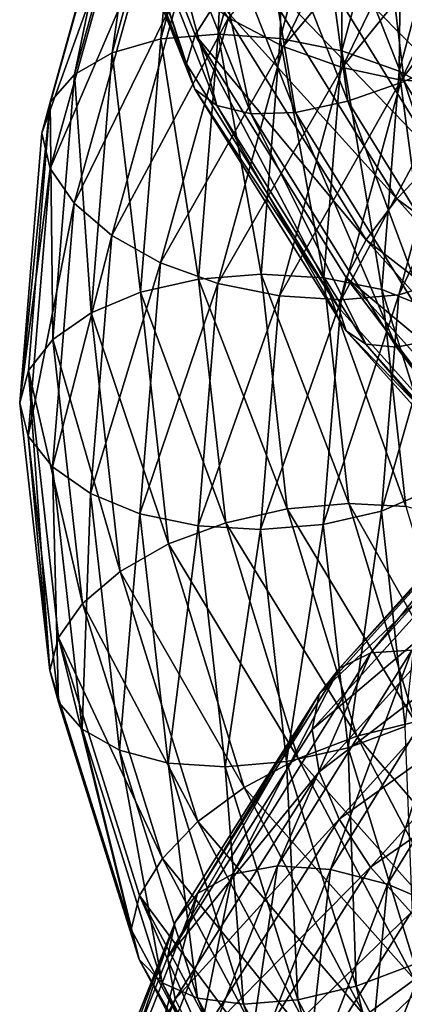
# Model space of a CAD drawing. Header units: metres. Extents: x -109 to 109, y -452 to 89.
# Tile 375 of 656: x -19 to -14.61, y -43.17 to -31.96. Entities that reach past the tile are written whole.
import ezdxf

# ---------------------------------------------------------------- set-up
doc = ezdxf.new("R2010")
doc.units = ezdxf.units.M
doc.layers.add('solid_K244270000C71_000', color=7, linetype='CONTINUOUS')
doc.layers.add('solid_k244270000c71_000_02', color=7, linetype='CONTINUOUS')

msp = doc.modelspace()

# ---------------------------------------------------------------- linework, layer by layer
at = {"layer": 'solid_K244270000C71_000'}
for points in [[(-18.187838, -29.137003, 770.073608), (-17.095507, -32.460281, 769.518738), (-18.288177, -29.454475, 770.604614)], [(-18.187838, -29.137003, 770.073608), (-16.998764, -32.129921, 769.006531), (-17.095507, -32.460281, 769.518738)], [(-16.747255, -31.736216, 768.571289), (-16.998764, -32.129921, 769.006531), (-18.187838, -29.137003, 770.073608)], [(-16.613565, -29.353617, 790.876282), (-17.388416, -32.174129, 789.637512), (-17.145012, -29.434738, 791.31842)], [(-16.734596, -32.120766, 789.375366), (-17.388416, -32.174129, 789.637512), (-16.613565, -29.353617, 790.876282)], [(-15.988879, -29.391943, 790.545837), (-16.734596, -32.120766, 789.375366), (-16.613565, -29.353617, 790.876282)], [(-18.288177, -29.454475, 770.604614), (-17.095507, -32.460281, 769.518738), (-18.18969, -29.760103, 771.143127)], [(-17.145012, -29.434738, 791.31842), (-17.944651, -32.331886, 790.018677), (-17.554741, -29.624382, 791.837891)], [(-17.388416, -32.174129, 789.637512), (-17.944651, -32.331886, 790.018677), (-17.145012, -29.434738, 791.31842)], [(-17.554741, -29.624382, 791.837891), (-18.373489, -32.579029, 790.487732), (-17.818378, -29.906099, 792.395081)], [(-17.944651, -32.331886, 790.018677), (-18.373489, -32.579029, 790.487732), (-17.554741, -29.624382, 791.837891)], [(-18.18969, -29.760103, 771.143127), (-17.000496, -32.746456, 770.056946), (-17.922201, -29.991035, 771.684753)], [(-17.095507, -32.460281, 769.518738), (-17.000496, -32.746456, 770.056946), (-18.18969, -29.760103, 771.143127)], [(-17.818378, -29.906099, 792.395081), (-18.744797, -33.24968, 791.549316), (-17.907795, -30.252764, 792.954285)], [(-17.818378, -29.906099, 792.395081), (-18.649424, -32.895779, 791.008362), (-18.744797, -33.24968, 791.549316)], [(-18.373489, -32.579029, 790.487732), (-18.649424, -32.895779, 791.008362), (-17.818378, -29.906099, 792.395081)], [(-17.922201, -29.991035, 771.684753), (-16.750496, -32.934738, 770.613281), (-17.505342, -30.147356, 772.179993)], [(-17.000496, -32.746456, 770.056946), (-16.750496, -32.934738, 770.613281), (-17.922201, -29.991035, 771.684753)], [(-17.505342, -30.147356, 772.179993), (-16.360889, -33.026985, 771.137939), (-16.963995, -30.214449, 772.591858)], [(-16.750496, -32.934738, 770.613281), (-16.360889, -33.026985, 771.137939), (-17.505342, -30.147356, 772.179993)], [(-17.907795, -30.252764, 792.954285), (-18.744797, -33.24968, 791.549316), (-17.820192, -30.670006, 793.4599)], [(-16.963995, -30.214449, 772.591858), (-15.854933, -33.012508, 771.592285), (-16.327101, -30.181721, 772.888)], [(-16.360889, -33.026985, 771.137939), (-15.854933, -33.012508, 771.592285), (-16.963995, -30.214449, 772.591858)], [(-15.854933, -33.012508, 771.592285), (-15.259679, -32.885117, 771.941956), (-16.327101, -30.181721, 772.888)], [(-18.744797, -33.24968, 791.549316), (-18.651321, -33.651081, 792.054016), (-17.820192, -30.670006, 793.4599)], [(-17.820192, -30.670006, 793.4599), (-18.651321, -33.651081, 792.054016), (-17.558138, -31.107876, 793.905701)], [(-15.84937, -30.920238, 768.027527), (-14.242934, -33.521549, 767.193542), (-16.356371, -31.323505, 768.235535)], [(-18.651321, -33.651081, 792.054016), (-18.377045, -34.046139, 792.518799), (-17.558138, -31.107876, 793.905701)], [(-17.558138, -31.107876, 793.905701), (-18.377045, -34.046139, 792.518799), (-17.149746, -31.539759, 794.252502)], [(-16.356371, -31.323505, 768.235535), (-14.698547, -33.996765, 767.352966), (-16.747255, -31.736216, 768.571289)], [(-14.242934, -33.521549, 767.193542), (-14.698547, -33.996765, 767.352966), (-16.356371, -31.323505, 768.235535)], [(-18.377045, -34.046139, 792.518799), (-17.949606, -34.414383, 792.901672), (-17.149746, -31.539759, 794.252502)], [(-17.149746, -31.539759, 794.252502), (-17.949606, -34.414383, 792.901672), (-16.619396, -31.933393, 794.472046)], [(-16.747255, -31.736216, 768.571289), (-15.049812, -34.463844, 767.648193), (-16.998764, -32.129921, 769.006531)], [(-14.698547, -33.996765, 767.352966), (-15.049812, -34.463844, 767.648193), (-16.747255, -31.736216, 768.571289)], [(-17.949606, -34.414383, 792.901672), (-17.39452, -34.727482, 793.172302), (-16.619396, -31.933393, 794.472046)], [(-17.388416, -32.174129, 789.637512), (-17.62134, -35.058357, 788.331299), (-17.944651, -32.331886, 790.018677)], [(-16.958759, -34.911045, 788.139954), (-17.62134, -35.058357, 788.331299), (-17.388416, -32.174129, 789.637512)], [(-16.734596, -32.120766, 789.375366), (-16.958759, -34.911045, 788.139954), (-17.388416, -32.174129, 789.637512)], [(-16.998764, -32.129921, 769.006531), (-15.364098, -35.235668, 768.547424), (-17.095507, -32.460281, 769.518738)], [(-15.049812, -34.463844, 767.648193), (-15.27583, -34.891171, 768.053528), (-16.998764, -32.129921, 769.006531)], [(-16.244728, -34.856621, 788.080627), (-16.958759, -34.911045, 788.139954), (-16.734596, -32.120766, 789.375366)], [(-16.030003, -32.168823, 789.24231), (-16.244728, -34.856621, 788.080627), (-16.734596, -32.120766, 789.375366)], [(-17.944651, -32.331886, 790.018677), (-18.185022, -35.294609, 788.64917), (-18.373489, -32.579029, 790.487732)], [(-17.62134, -35.058357, 788.331299), (-18.185022, -35.294609, 788.64917), (-17.944651, -32.331886, 790.018677)], [(-17.095507, -32.460281, 769.518738), (-15.364098, -35.235668, 768.547424), (-17.000496, -32.746456, 770.056946)], [(-18.373489, -32.579029, 790.487732), (-18.619608, -35.600597, 789.06604), (-18.649424, -32.895779, 791.008362)], [(-18.185022, -35.294609, 788.64917), (-18.619608, -35.600597, 789.06604), (-18.373489, -32.579029, 790.487732)], [(-17.000496, -32.746456, 770.056946), (-15.277386, -35.501846, 769.086243), (-16.750496, -32.934738, 770.613281)], [(-15.364098, -35.235668, 768.547424), (-15.277386, -35.501846, 769.086243), (-17.000496, -32.746456, 770.056946)], [(-18.649424, -32.895779, 791.008362), (-18.998188, -36.319431, 790.068542), (-18.744797, -33.24968, 791.549316)], [(-18.649424, -32.895779, 791.008362), (-18.899237, -35.95314, 789.548828), (-18.998188, -36.319431, 790.068542)], [(-18.619608, -35.600597, 789.06604), (-18.899237, -35.95314, 789.548828), (-18.649424, -32.895779, 791.008362)], [(-16.750496, -32.934738, 770.613281), (-15.052724, -35.651234, 769.656311), (-16.360889, -33.026985, 771.137939)], [(-15.277386, -35.501846, 769.086243), (-15.052724, -35.651234, 769.656311), (-16.750496, -32.934738, 770.613281)], [(-15.052724, -35.651234, 769.656311), (-14.702607, -35.68502, 770.208252), (-16.360889, -33.026985, 771.137939)], [(-18.744797, -33.24968, 791.549316), (-18.998188, -36.319431, 790.068542), (-18.651321, -33.651081, 792.054016)], [(-18.998188, -36.319431, 790.068542), (-18.901161, -36.699387, 790.574951), (-18.651321, -33.651081, 792.054016)], [(-18.651321, -33.651081, 792.054016), (-18.901161, -36.699387, 790.574951), (-18.377045, -34.046139, 792.518799)], [(-18.901161, -36.699387, 790.574951), (-18.623211, -37.050442, 791.05957), (-18.377045, -34.046139, 792.518799)], [(-18.377045, -34.046139, 792.518799), (-18.623211, -37.050442, 791.05957), (-17.949606, -34.414383, 792.901672)], [(-18.623211, -37.050442, 791.05957), (-18.190046, -37.353363, 791.479919), (-17.949606, -34.414383, 792.901672)], [(-17.949606, -34.414383, 792.901672), (-18.190046, -37.353363, 791.479919), (-17.39452, -34.727482, 793.172302)], [(-18.190046, -37.353363, 791.479919), (-17.627523, -37.583847, 791.803772), (-17.39452, -34.727482, 793.172302)], [(-17.39452, -34.727482, 793.172302), (-17.627523, -37.583847, 791.803772), (-16.741465, -34.960522, 793.306641)], [(-16.244728, -34.856621, 788.080627), (-15.949327, -37.52998, 786.908142), (-16.958759, -34.911045, 788.139954)], [(-15.248531, -37.466206, 787.052307), (-15.949327, -37.52998, 786.908142), (-16.244728, -34.856621, 788.080627)], [(-15.530953, -34.895538, 788.152954), (-15.248531, -37.466206, 787.052307), (-16.244728, -34.856621, 788.080627)], [(-17.627523, -37.583847, 791.803772), (-16.965719, -37.721439, 792.00415), (-16.741465, -34.960522, 793.306641)], [(-16.958759, -34.911045, 788.139954), (-16.650375, -37.68618, 786.893372), (-17.62134, -35.058357, 788.331299)], [(-15.949327, -37.52998, 786.908142), (-16.650375, -37.68618, 786.893372), (-16.958759, -34.911045, 788.139954)], [(-17.62134, -35.058357, 788.331299), (-17.300905, -37.926785, 787.013489), (-18.185022, -35.294609, 788.64917)], [(-16.650375, -37.68618, 786.893372), (-17.300905, -37.926785, 787.013489), (-17.62134, -35.058357, 788.331299)], [(-18.185022, -35.294609, 788.64917), (-17.85434, -38.240952, 787.267822), (-18.619608, -35.600597, 789.06604)], [(-17.300905, -37.926785, 787.013489), (-17.85434, -38.240952, 787.267822), (-18.185022, -35.294609, 788.64917)], [(-18.619608, -35.600597, 789.06604), (-18.281021, -38.605324, 787.632324), (-18.899237, -35.95314, 789.548828)], [(-17.85434, -38.240952, 787.267822), (-18.281021, -38.605324, 787.632324), (-18.619608, -35.600597, 789.06604)], [(-18.899237, -35.95314, 789.548828), (-18.654356, -39.369598, 788.57666), (-18.998188, -36.319431, 790.068542)], [(-18.899237, -35.95314, 789.548828), (-18.555565, -38.993355, 788.077148), (-18.654356, -39.369598, 788.57666)], [(-18.281021, -38.605324, 787.632324), (-18.555565, -38.993355, 788.077148), (-18.899237, -35.95314, 789.548828)], [(-18.998188, -36.319431, 790.068542), (-18.654356, -39.369598, 788.57666), (-18.901161, -36.699387, 790.574951)], [(-18.901161, -36.699387, 790.574951), (-18.557455, -39.730465, 789.083801), (-18.623211, -37.050442, 791.05957)], [(-18.654356, -39.369598, 788.57666), (-18.557455, -39.730465, 789.083801), (-18.901161, -36.699387, 790.574951)], [(-18.623211, -37.050442, 791.05957), (-18.284557, -40.037754, 789.58844), (-18.190046, -37.353363, 791.479919)], [(-18.557455, -39.730465, 789.083801), (-18.284557, -40.037754, 789.58844), (-18.623211, -37.050442, 791.05957)], [(-18.284557, -40.037754, 789.58844), (-17.85927, -40.275757, 790.046631), (-18.190046, -37.353363, 791.479919)], [(-18.190046, -37.353363, 791.479919), (-17.85927, -40.275757, 790.046631), (-17.627523, -37.583847, 791.803772)], [(-15.949327, -37.52998, 786.908142), (-15.156383, -40.116798, 785.776672), (-16.650375, -37.68618, 786.893372)], [(-17.85927, -40.275757, 790.046631), (-17.306978, -40.424156, 790.424011), (-17.627523, -37.583847, 791.803772)], [(-17.627523, -37.583847, 791.803772), (-17.306978, -40.424156, 790.424011), (-16.965719, -37.721439, 792.00415)], [(-16.650375, -37.68618, 786.893372), (-15.822577, -40.37093, 785.689819), (-17.300905, -37.926785, 787.013489)], [(-15.156383, -40.116798, 785.776672), (-15.822577, -40.37093, 785.689819), (-16.650375, -37.68618, 786.893372)], [(-17.306978, -40.424156, 790.424011), (-16.657207, -40.466946, 790.690796), (-16.965719, -37.721439, 792.00415)], [(-16.965719, -37.721439, 792.00415), (-16.657207, -40.466946, 790.690796), (-16.251945, -37.7621, 792.0755)], [(-16.657207, -40.466946, 790.690796), (-15.956413, -40.406666, 790.836487), (-16.251945, -37.7621, 792.0755)], [(-17.300905, -37.926785, 787.013489), (-16.440765, -40.70129, 785.74054), (-17.85434, -38.240952, 787.267822)], [(-15.822577, -40.37093, 785.689819), (-16.440765, -40.70129, 785.74054), (-17.300905, -37.926785, 787.013489)], [(-17.85434, -38.240952, 787.267822), (-16.966684, -41.090412, 785.932922), (-18.281021, -38.605324, 787.632324)], [(-16.440765, -40.70129, 785.74054), (-16.966684, -41.090412, 785.932922), (-17.85434, -38.240952, 787.267822)], [(-18.281021, -38.605324, 787.632324), (-17.372154, -41.510948, 786.246399), (-18.555565, -38.993355, 788.077148)], [(-16.966684, -41.090412, 785.932922), (-17.372154, -41.510948, 786.246399), (-18.281021, -38.605324, 787.632324)], [(-18.555565, -38.993355, 788.077148), (-17.727417, -42.321465, 787.132874), (-18.654356, -39.369598, 788.57666)], [(-18.555565, -38.993355, 788.077148), (-17.633049, -41.933098, 786.654358), (-17.727417, -42.321465, 787.132874)], [(-17.372154, -41.510948, 786.246399), (-17.633049, -41.933098, 786.654358), (-18.555565, -38.993355, 788.077148)], [(-18.654356, -39.369598, 788.57666), (-17.727417, -42.321465, 787.132874), (-18.557455, -39.730465, 789.083801)], [(-15.584403, -39.638241, 811.721619), (-17.225224, -42.236744, 810.263977), (-17.312637, -42.641407, 810.790039)], [(-18.557455, -39.730465, 789.083801), (-17.634844, -42.661373, 787.64209), (-18.284557, -40.037754, 789.58844)], [(-17.727417, -42.321465, 787.132874), (-17.634844, -42.661373, 787.64209), (-18.557455, -39.730465, 789.083801)], [(-18.284557, -40.037754, 789.58844), (-17.375515, -42.926544, 788.166443), (-17.85927, -40.275757, 790.046631)], [(-17.634844, -42.661373, 787.64209), (-17.375515, -42.926544, 788.166443), (-18.284557, -40.037754, 789.58844)], [(-17.85927, -40.275757, 790.046631), (-16.971371, -43.10207, 788.661499), (-17.306978, -40.424156, 790.424011)], [(-17.375515, -42.926544, 788.166443), (-16.971371, -43.10207, 788.661499), (-17.85927, -40.275757, 790.046631)], [(-15.822577, -40.37093, 785.689819), (-14.498793, -42.891544, 784.583557), (-16.440765, -40.70129, 785.74054)], [(-17.306978, -40.424156, 790.424011), (-16.446537, -43.171497, 789.091003), (-16.657207, -40.466946, 790.690796)], [(-16.971371, -43.10207, 788.661499), (-16.446537, -43.171497, 789.091003), (-17.306978, -40.424156, 790.424011)], [(-16.446537, -43.171497, 789.091003), (-15.829071, -43.123081, 789.422607), (-16.657207, -40.466946, 790.690796)], [(-16.440765, -40.70129, 785.74054), (-15.065261, -43.305313, 784.568909), (-16.966684, -41.090412, 785.932922)], [(-14.498793, -42.891544, 784.583557), (-15.065261, -43.305313, 784.568909), (-16.440765, -40.70129, 785.74054)], [(-16.966684, -41.090412, 785.932922), (-15.547179, -43.764099, 784.703064), (-17.372154, -41.510948, 786.246399)], [(-15.065261, -43.305313, 784.568909), (-15.547179, -43.764099, 784.703064), (-16.966684, -41.090412, 785.932922)], [(-17.372154, -41.510948, 786.246399), (-15.918725, -44.236839, 784.968445), (-17.633049, -41.933098, 786.654358)], [(-15.547179, -43.764099, 784.703064), (-15.918725, -44.236839, 784.968445), (-17.372154, -41.510948, 786.246399)], [(-16.060516, -41.59647, 808.737244), (-17.087076, -44.217663, 807.263794), (-16.57427, -41.692013, 809.199585)], [(-16.57427, -41.692013, 809.199585), (-17.633669, -44.381416, 807.659241), (-16.970362, -41.911835, 809.721558)], [(-17.087076, -44.217663, 807.263794), (-17.633669, -44.381416, 807.659241), (-16.57427, -41.692013, 809.199585)], [(-16.970362, -41.911835, 809.721558), (-18.055079, -44.651962, 808.126587), (-17.225224, -42.236744, 810.263977)], [(-17.633669, -44.381416, 807.659241), (-18.055079, -44.651962, 808.126587), (-16.970362, -41.911835, 809.721558)], [(-17.633049, -41.933098, 786.654358), (-16.247372, -45.084839, 785.803162), (-17.727417, -42.321465, 787.132874)], [(-17.633049, -41.933098, 786.654358), (-16.157793, -44.69072, 785.341736), (-16.247372, -45.084839, 785.803162)], [(-15.918725, -44.236839, 784.968445), (-16.157793, -44.69072, 785.341736), (-17.633049, -41.933098, 786.654358)], [(-17.225224, -42.236744, 810.263977), (-18.419121, -45.414097, 809.139404), (-17.312637, -42.641407, 810.790039)], [(-17.225224, -42.236744, 810.263977), (-18.326229, -45.007202, 808.630005), (-18.419121, -45.414097, 809.139404)], [(-18.055079, -44.651962, 808.126587), (-18.326229, -45.007202, 808.630005), (-17.225224, -42.236744, 810.263977)], [(-17.727417, -42.321465, 787.132874), (-16.247372, -45.084839, 785.803162), (-17.634844, -42.661373, 787.64209)], [(-17.312637, -42.641407, 810.790039), (-18.419121, -45.414097, 809.139404), (-17.226976, -43.113842, 811.250244)], [(-17.634844, -42.661373, 787.64209), (-16.159437, -45.410843, 786.311829), (-17.375515, -42.926544, 788.166443)], [(-16.247372, -45.084839, 785.803162), (-16.159437, -45.410843, 786.311829), (-17.634844, -42.661373, 787.64209)], [(-17.375515, -42.926544, 788.166443), (-15.921805, -45.636913, 786.854614), (-16.971371, -43.10207, 788.661499)], [(-16.159437, -45.410843, 786.311829), (-15.921805, -45.636913, 786.854614), (-17.375515, -42.926544, 788.166443)], [(-18.419121, -45.414097, 809.139404), (-18.328094, -45.874107, 809.598511), (-17.226976, -43.113842, 811.250244)], [(-17.226976, -43.113842, 811.250244), (-18.328094, -45.874107, 809.598511), (-16.973646, -43.614967, 811.636658)], [(-16.971371, -43.10207, 788.661499), (-15.551474, -45.754429, 787.38446), (-16.446537, -43.171497, 789.091003)], [(-15.921805, -45.636913, 786.854614), (-15.551474, -45.754429, 787.38446), (-16.971371, -43.10207, 788.661499)], [(-15.551474, -45.754429, 787.38446), (-15.070549, -45.750515, 787.863098), (-16.446537, -43.171497, 789.091003)]]:
    msp.add_3dface(points, dxfattribs=at)
at = {"layer": 'solid_k244270000c71_000_02'}
for points in [[(-16.030003, -32.168823, 789.24231), (-16.734596, -32.120766, 789.375366), (-15.988879, -29.391943, 790.545837)], [(-15.315682, -29.53998, 790.341919), (-16.030003, -32.168823, 789.24231), (-15.988879, -29.391943, 790.545837)], [(-15.325662, -32.311123, 789.243225), (-16.030003, -32.168823, 789.24231), (-15.315682, -29.53998, 790.341919)], [(-14.642729, -29.783113, 790.273987), (-15.325662, -32.311123, 789.243225), (-15.315682, -29.53998, 790.341919)], [(-14.953039, -29.84931, 773.088684), (-13.97545, -32.351089, 772.265381), (-14.315401, -29.573296, 772.977966)], [(-16.619396, -31.933393, 794.472046), (-15.99544, -32.259514, 794.542786), (-14.747106, -29.693226, 795.658752)], [(-14.747106, -29.693226, 795.658752), (-15.99544, -32.259514, 794.542786), (-14.126672, -30.028198, 795.518799)], [(-14.672606, -32.540813, 789.382446), (-15.325662, -32.311123, 789.243225), (-14.642729, -29.783113, 790.273987)], [(-14.018774, -30.107056, 790.351379), (-14.672606, -32.540813, 789.382446), (-14.642729, -29.783113, 790.273987)], [(-15.640195, -30.056118, 773.056091), (-14.617681, -32.658367, 772.17041), (-14.953039, -29.84931, 773.088684)], [(-14.617681, -32.658367, 772.17041), (-13.97545, -32.351089, 772.265381), (-14.953039, -29.84931, 773.088684)], [(-16.327101, -30.181721, 772.888), (-15.259679, -32.885117, 771.941956), (-15.640195, -30.056118, 773.056091)], [(-15.99544, -32.259514, 794.542786), (-15.322487, -32.50098, 794.469055), (-14.126672, -30.028198, 795.518799)], [(-15.259679, -32.885117, 771.941956), (-14.617681, -32.658367, 772.17041), (-15.640195, -30.056118, 773.056091)], [(-14.126672, -30.028198, 795.518799), (-15.322487, -32.50098, 794.469055), (-13.506013, -30.263977, 795.243164)], [(-14.117519, -32.847961, 789.658325), (-14.672606, -32.540813, 789.382446), (-14.018774, -30.107056, 790.351379)], [(-15.322487, -32.50098, 794.469055), (-14.64929, -32.64407, 794.261658), (-13.506013, -30.263977, 795.243164)], [(-14.611188, -30.24395, 768.056885), (-13.13025, -32.666462, 767.33252), (-15.253419, -30.553385, 767.969299)], [(-13.506013, -30.263977, 795.243164), (-14.64929, -32.64407, 794.261658), (-12.93008, -30.380575, 794.847473)], [(-14.64929, -32.64407, 794.261658), (-14.024605, -32.675377, 793.931091), (-12.93008, -30.380575, 794.847473)], [(-15.253419, -30.553385, 767.969299), (-13.707386, -33.069019, 767.189209), (-15.84937, -30.920238, 768.027527)], [(-13.13025, -32.666462, 767.33252), (-13.707386, -33.069019, 767.189209), (-15.253419, -30.553385, 767.969299)], [(-13.707386, -33.069019, 767.189209), (-14.242934, -33.521549, 767.193542), (-15.84937, -30.920238, 768.027527)], [(-16.619396, -31.933393, 794.472046), (-17.39452, -34.727482, 793.172302), (-15.99544, -32.259514, 794.542786)], [(-16.998764, -32.129921, 769.006531), (-15.27583, -34.891171, 768.053528), (-15.364098, -35.235668, 768.547424)], [(-15.530953, -34.895538, 788.152954), (-16.244728, -34.856621, 788.080627), (-16.030003, -32.168823, 789.24231)], [(-15.325662, -32.311123, 789.243225), (-15.530953, -34.895538, 788.152954), (-16.030003, -32.168823, 789.24231)], [(-17.39452, -34.727482, 793.172302), (-16.741465, -34.960522, 793.306641), (-15.99544, -32.259514, 794.542786)], [(-15.99544, -32.259514, 794.542786), (-16.741465, -34.960522, 793.306641), (-15.322487, -32.50098, 794.469055)], [(-14.869149, -35.028568, 788.356445), (-15.530953, -34.895538, 788.152954), (-15.325662, -32.311123, 789.243225)], [(-14.672606, -32.540813, 789.382446), (-14.869149, -35.028568, 788.356445), (-15.325662, -32.311123, 789.243225)], [(-14.617681, -32.658367, 772.17041), (-13.136084, -35.063156, 771.385742), (-13.97545, -32.351089, 772.265381)], [(-16.741465, -34.960522, 793.306641), (-16.037125, -35.102829, 793.304077), (-15.322487, -32.50098, 794.469055)], [(-15.322487, -32.50098, 794.469055), (-16.037125, -35.102829, 793.304077), (-14.64929, -32.64407, 794.261658)], [(-14.306627, -35.252747, 788.684753), (-14.869149, -35.028568, 788.356445), (-14.672606, -32.540813, 789.382446)], [(-14.678709, -35.0886, 792.909424), (-14.122476, -34.924061, 792.532288), (-13.493158, -32.586929, 793.492371)], [(-14.024605, -32.675377, 793.931091), (-14.678709, -35.0886, 792.909424), (-13.493158, -32.586929, 793.492371)], [(-14.117519, -32.847961, 789.658325), (-14.306627, -35.252747, 788.684753), (-14.672606, -32.540813, 789.382446)], [(-16.037125, -35.102829, 793.304077), (-15.33253, -35.147663, 793.169983), (-14.64929, -32.64407, 794.261658)], [(-14.64929, -32.64407, 794.261658), (-15.33253, -35.147663, 793.169983), (-14.024605, -32.675377, 793.931091)], [(-15.33253, -35.147663, 793.169983), (-14.678709, -35.0886, 792.909424), (-14.024605, -32.675377, 793.931091)], [(-15.259679, -32.885117, 771.941956), (-13.713012, -35.382271, 771.101379), (-14.617681, -32.658367, 772.17041)], [(-13.713012, -35.382271, 771.101379), (-13.136084, -35.063156, 771.385742), (-14.617681, -32.658367, 772.17041)], [(-15.854933, -33.012508, 771.592285), (-14.247933, -35.596096, 770.702087), (-15.259679, -32.885117, 771.941956)], [(-14.247933, -35.596096, 770.702087), (-13.713012, -35.382271, 771.101379), (-15.259679, -32.885117, 771.941956)], [(-16.360889, -33.026985, 771.137939), (-14.702607, -35.68502, 770.208252), (-15.854933, -33.012508, 771.592285)], [(-14.702607, -35.68502, 770.208252), (-14.247933, -35.596096, 770.702087), (-15.854933, -33.012508, 771.592285)], [(-14.242934, -33.521549, 767.193542), (-12.192614, -35.836544, 766.50708), (-14.698547, -33.996765, 767.352966)], [(-14.698547, -33.996765, 767.352966), (-12.58264, -36.374802, 766.62323), (-15.049812, -34.463844, 767.648193)], [(-12.192614, -35.836544, 766.50708), (-12.58264, -36.374802, 766.62323), (-14.698547, -33.996765, 767.352966)], [(-15.049812, -34.463844, 767.648193), (-12.883339, -36.889561, 766.882385), (-15.27583, -34.891171, 768.053528)], [(-12.58264, -36.374802, 766.62323), (-12.883339, -36.889561, 766.882385), (-15.049812, -34.463844, 767.648193)], [(-16.741465, -34.960522, 793.306641), (-16.965719, -37.721439, 792.00415), (-16.037125, -35.102829, 793.304077)], [(-14.598762, -37.503212, 787.320496), (-15.248531, -37.466206, 787.052307), (-15.530953, -34.895538, 788.152954)], [(-14.869149, -35.028568, 788.356445), (-14.598762, -37.503212, 787.320496), (-15.530953, -34.895538, 788.152954)], [(-15.27583, -34.891171, 768.053528), (-13.153394, -37.703041, 767.738892), (-15.364098, -35.235668, 768.547424)], [(-15.27583, -34.891171, 768.053528), (-13.076821, -37.346424, 767.261108), (-13.153394, -37.703041, 767.738892)], [(-12.883339, -36.889561, 766.882385), (-13.076821, -37.346424, 767.261108), (-15.27583, -34.891171, 768.053528)], [(-14.875334, -37.554604, 791.829529), (-14.311649, -37.312134, 791.516235), (-14.122476, -34.924061, 792.532288)], [(-14.678709, -35.0886, 792.909424), (-14.875334, -37.554604, 791.829529), (-14.122476, -34.924061, 792.532288)], [(-16.965719, -37.721439, 792.00415), (-16.251945, -37.7621, 792.0755), (-16.037125, -35.102829, 793.304077)], [(-16.037125, -35.102829, 793.304077), (-16.251945, -37.7621, 792.0755), (-15.33253, -35.147663, 793.169983)], [(-15.537912, -37.706245, 792.017456), (-14.875334, -37.554604, 791.829529), (-14.678709, -35.0886, 792.909424)], [(-15.33253, -35.147663, 793.169983), (-15.537912, -37.706245, 792.017456), (-14.678709, -35.0886, 792.909424)], [(-14.046469, -37.644958, 787.70166), (-14.598762, -37.503212, 787.320496), (-14.869149, -35.028568, 788.356445)], [(-14.306627, -35.252747, 788.684753), (-14.046469, -37.644958, 787.70166), (-14.869149, -35.028568, 788.356445)], [(-16.251945, -37.7621, 792.0755), (-15.537912, -37.706245, 792.017456), (-15.33253, -35.147663, 793.169983)], [(-15.364098, -35.235668, 768.547424), (-13.153394, -37.703041, 767.738892), (-15.277386, -35.501846, 769.086243)], [(-15.277386, -35.501846, 769.086243), (-13.078153, -37.952236, 768.278137), (-15.052724, -35.651234, 769.656311)], [(-13.153394, -37.703041, 767.738892), (-13.078153, -37.952236, 768.278137), (-15.277386, -35.501846, 769.086243)], [(-15.052724, -35.651234, 769.656311), (-12.885832, -38.067722, 768.860352), (-14.702607, -35.68502, 770.208252)], [(-13.078153, -37.952236, 768.278137), (-12.885832, -38.067722, 768.860352), (-15.052724, -35.651234, 769.656311)], [(-14.702607, -35.68502, 770.208252), (-12.586116, -38.050468, 769.436584), (-14.247933, -35.596096, 770.702087)], [(-12.885832, -38.067722, 768.860352), (-12.586116, -38.050468, 769.436584), (-14.702607, -35.68502, 770.208252)], [(-12.948156, -36.879871, 811.718384), (-14.995459, -39.16906, 810.571106), (-13.25759, -37.010201, 812.334839)], [(-14.530643, -39.136936, 810.047424), (-14.995459, -39.16906, 810.571106), (-12.948156, -36.879871, 811.718384)], [(-13.25759, -37.010201, 812.334839), (-15.35382, -39.341656, 811.143311), (-13.456693, -37.281322, 812.944885)], [(-14.995459, -39.16906, 810.571106), (-15.35382, -39.341656, 811.143311), (-13.25759, -37.010201, 812.334839)], [(-13.456693, -37.281322, 812.944885), (-15.584403, -39.638241, 811.721619), (-13.528153, -37.67905, 813.502014)], [(-15.35382, -39.341656, 811.143311), (-15.584403, -39.638241, 811.721619), (-13.456693, -37.281322, 812.944885)], [(-14.875334, -37.554604, 791.829529), (-14.604835, -40.007278, 790.73999), (-14.311649, -37.312134, 791.516235)], [(-15.248531, -37.466206, 787.052307), (-14.490429, -39.954224, 785.990967), (-15.949327, -37.52998, 786.908142)], [(-14.490429, -39.954224, 785.990967), (-15.156383, -40.116798, 785.776672), (-15.949327, -37.52998, 786.908142)], [(-15.537912, -37.706245, 792.017456), (-15.255364, -40.250835, 790.85498), (-14.875334, -37.554604, 791.829529)], [(-15.255364, -40.250835, 790.85498), (-14.604835, -40.007278, 790.73999), (-14.875334, -37.554604, 791.829529)], [(-13.872964, -39.89883, 786.322144), (-14.490429, -39.954224, 785.990967), (-15.248531, -37.466206, 787.052307)], [(-14.598762, -37.503212, 787.320496), (-13.872964, -39.89883, 786.322144), (-15.248531, -37.466206, 787.052307)], [(-13.528153, -37.67905, 813.502014), (-15.665213, -40.040367, 812.263428), (-13.458063, -38.175129, 813.962952)], [(-15.584403, -39.638241, 811.721619), (-15.665213, -40.040367, 812.263428), (-13.528153, -37.67905, 813.502014)], [(-16.251945, -37.7621, 792.0755), (-15.956413, -40.406666, 790.836487), (-15.537912, -37.706245, 792.017456)], [(-15.956413, -40.406666, 790.836487), (-15.255364, -40.250835, 790.85498), (-15.537912, -37.706245, 792.017456)], [(-15.665213, -40.040367, 812.263428), (-15.58599, -40.524426, 812.724548), (-13.458063, -38.175129, 813.962952)], [(-13.458063, -38.175129, 813.962952), (-15.58599, -40.524426, 812.724548), (-13.260156, -38.745171, 814.310913)], [(-15.58599, -40.524426, 812.724548), (-15.356791, -41.062115, 813.090332), (-13.260156, -38.745171, 814.310913)], [(-13.260156, -38.745171, 814.310913), (-15.356791, -41.062115, 813.090332), (-12.951733, -39.339951, 814.520264)], [(-14.530643, -39.136936, 810.047424), (-16.060516, -41.59647, 808.737244), (-14.995459, -39.16906, 810.571106)], [(-15.456625, -41.638023, 808.369446), (-16.060516, -41.59647, 808.737244), (-14.530643, -39.136936, 810.047424)], [(-13.984277, -39.254723, 809.610474), (-15.456625, -41.638023, 808.369446), (-14.530643, -39.136936, 810.047424)], [(-14.995459, -39.16906, 810.571106), (-16.57427, -41.692013, 809.199585), (-15.35382, -39.341656, 811.143311)], [(-16.060516, -41.59647, 808.737244), (-16.57427, -41.692013, 809.199585), (-14.995459, -39.16906, 810.571106)], [(-14.805839, -41.805691, 808.114197), (-15.456625, -41.638023, 808.369446), (-13.984277, -39.254723, 809.610474)], [(-13.395482, -39.505775, 809.28302), (-14.805839, -41.805691, 808.114197), (-13.984277, -39.254723, 809.610474)], [(-15.35382, -39.341656, 811.143311), (-16.970362, -41.911835, 809.721558), (-15.584403, -39.638241, 811.721619)], [(-16.57427, -41.692013, 809.199585), (-16.970362, -41.911835, 809.721558), (-15.35382, -39.341656, 811.143311)], [(-15.356791, -41.062115, 813.090332), (-14.9996, -41.6092, 813.33252), (-12.951733, -39.339951, 814.520264)], [(-12.951733, -39.339951, 814.520264), (-14.9996, -41.6092, 813.33252), (-12.551204, -39.916431, 814.571228)], [(-14.155287, -42.082798, 807.985107), (-14.805839, -41.805691, 808.114197), (-13.395482, -39.505775, 809.28302)], [(-15.584403, -39.638241, 811.721619), (-17.312637, -42.641407, 810.790039), (-15.665213, -40.040367, 812.263428)], [(-16.970362, -41.911835, 809.721558), (-17.225224, -42.236744, 810.263977), (-15.584403, -39.638241, 811.721619)], [(-14.9996, -41.6092, 813.33252), (-14.535743, -42.125595, 813.429626), (-12.551204, -39.916431, 814.571228)], [(-15.665213, -40.040367, 812.263428), (-17.312637, -42.641407, 810.790039), (-15.58599, -40.524426, 812.724548)], [(-15.255364, -40.250835, 790.85498), (-14.496922, -42.713699, 789.733704), (-14.604835, -40.007278, 790.73999)], [(-14.490429, -39.954224, 785.990967), (-13.278097, -42.292046, 785.018677), (-15.156383, -40.116798, 785.776672)], [(-15.156383, -40.116798, 785.776672), (-13.888335, -42.546421, 784.738403), (-15.822577, -40.37093, 785.689819)], [(-13.278097, -42.292046, 785.018677), (-13.888335, -42.546421, 784.738403), (-15.156383, -40.116798, 785.776672)], [(-15.956413, -40.406666, 790.836487), (-15.163117, -42.965702, 789.640747), (-15.255364, -40.250835, 790.85498)], [(-15.163117, -42.965702, 789.640747), (-14.496922, -42.713699, 789.733704), (-15.255364, -40.250835, 790.85498)], [(-13.888335, -42.546421, 784.738403), (-14.498793, -42.891544, 784.583557), (-15.822577, -40.37093, 785.689819)], [(-16.657207, -40.466946, 790.690796), (-15.829071, -43.123081, 789.422607), (-15.956413, -40.406666, 790.836487)], [(-15.829071, -43.123081, 789.422607), (-15.163117, -42.965702, 789.640747), (-15.956413, -40.406666, 790.836487)], [(-17.312637, -42.641407, 810.790039), (-17.226976, -43.113842, 811.250244), (-15.58599, -40.524426, 812.724548)], [(-15.58599, -40.524426, 812.724548), (-17.226976, -43.113842, 811.250244), (-15.356791, -41.062115, 813.090332)], [(-17.226976, -43.113842, 811.250244), (-16.973646, -43.614967, 811.636658), (-15.356791, -41.062115, 813.090332)], [(-15.356791, -41.062115, 813.090332), (-16.973646, -43.614967, 811.636658), (-14.9996, -41.6092, 813.33252)], [(-16.444586, -44.177147, 806.971436), (-17.087076, -44.217663, 807.263794), (-16.060516, -41.59647, 808.737244)], [(-16.973646, -43.614967, 811.636658), (-16.57885, -44.108307, 811.916504), (-14.9996, -41.6092, 813.33252)], [(-14.9996, -41.6092, 813.33252), (-16.57885, -44.108307, 811.916504), (-14.535743, -42.125595, 813.429626)], [(-15.456625, -41.638023, 808.369446), (-16.444586, -44.177147, 806.971436), (-16.060516, -41.59647, 808.737244)], [(-15.752202, -44.254982, 806.794983), (-16.444586, -44.177147, 806.971436), (-15.456625, -41.638023, 808.369446)], [(-14.805839, -41.805691, 808.114197), (-15.752202, -44.254982, 806.794983), (-15.456625, -41.638023, 808.369446)], [(-15.060068, -44.441227, 806.742676), (-15.752202, -44.254982, 806.794983), (-14.805839, -41.805691, 808.114197)], [(-14.155287, -42.082798, 807.985107), (-15.060068, -44.441227, 806.742676), (-14.805839, -41.805691, 808.114197)], [(-16.57885, -44.108307, 811.916504), (-16.066153, -44.557114, 812.066284), (-14.535743, -42.125595, 813.429626)], [(-14.535743, -42.125595, 813.429626), (-16.066153, -44.557114, 812.066284), (-13.990016, -42.574406, 813.367371)], [(-14.41833, -44.726238, 806.822388), (-15.060068, -44.441227, 806.742676), (-14.155287, -42.082798, 807.985107)], [(-16.066153, -44.557114, 812.066284), (-15.462969, -44.928146, 812.06897), (-13.990016, -42.574406, 813.367371)], [(-13.990016, -42.574406, 813.367371), (-15.462969, -44.928146, 812.06897), (-13.401434, -42.930973, 813.159302)], [(-15.163117, -42.965702, 789.640747), (-13.894506, -45.369816, 788.541992), (-14.496922, -42.713699, 789.733704)], [(-15.462969, -44.928146, 812.06897), (-14.812417, -45.202114, 811.933228), (-13.401434, -42.930973, 813.159302)], [(-14.498793, -42.891544, 784.583557), (-12.721668, -45.182026, 783.624756), (-15.065261, -43.305313, 784.568909)], [(-13.401434, -42.930973, 813.159302), (-14.812417, -45.202114, 811.933228), (-12.812639, -43.174095, 812.825928)], [(-15.829071, -43.123081, 789.422607), (-14.504744, -45.617393, 788.255737), (-15.163117, -42.965702, 789.640747)], [(-14.504744, -45.617393, 788.255737), (-13.894506, -45.369816, 788.541992), (-15.163117, -42.965702, 789.640747)], [(-16.446537, -43.171497, 789.091003), (-15.070549, -45.750515, 787.863098), (-15.829071, -43.123081, 789.422607)], [(-15.070549, -45.750515, 787.863098), (-14.504744, -45.617393, 788.255737), (-15.829071, -43.123081, 789.422607)]]:
    msp.add_3dface(points, dxfattribs=at)

doc.saveas('drawing.dxf')
